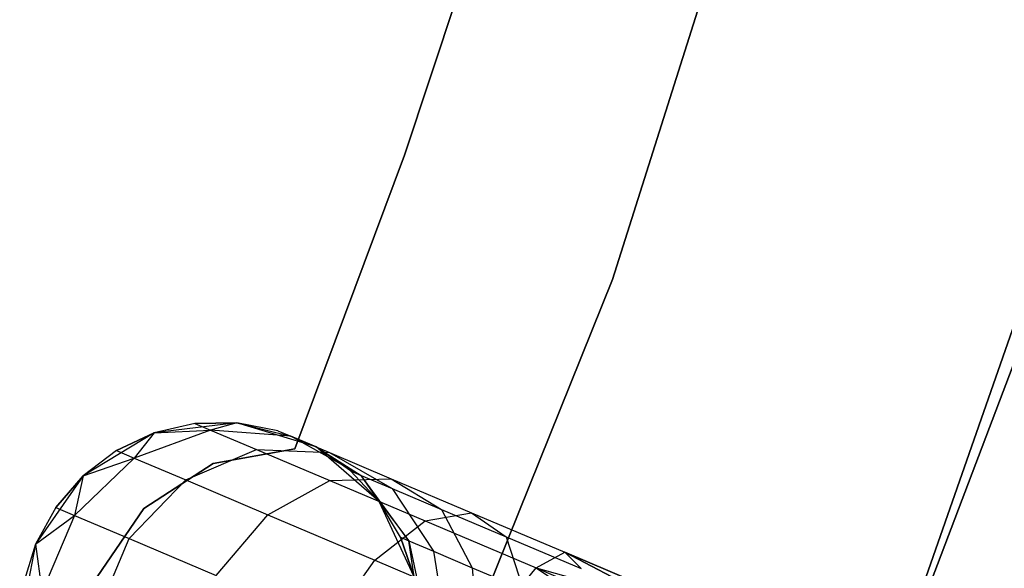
# Model space of a CAD drawing. Extents: x -189 to 189, y -189 to 189.
# Tile 397 of 591: x 37 to 41.93, y -15.8 to -13.06. Entities that reach past the tile are written whole.
import ezdxf

# ---------------------------------------------------------------- set-up
doc = ezdxf.new("R2010")
doc.units = 0
doc.header["$LTSCALE"] = 25.4
doc.layers.get('0').update_dxf_attribs({"linetype": 'CONTINUOUS'})

# ---------------------------------------------------------------- blocks, each defined once
blk = doc.blocks.new('CAMELEON-KENAI-C-12244_STL')
at = {"color": 0}
for p, q in [((40.948, -11.2546, -1), (39.9668, -14.3549, -1)), ((39.9668, -14.3549, -8.5), (40.948, -11.2546, -8.5)), ((39.9668, -14.3549, -8.5), (40.948, -11.2546, -8.5)), ((40.948, -11.2546, -1), (39.9668, -14.3549, -1)), ((39.4195, -12.2458, -2), (38.9263, -13.7333, -2)), ((38.9263, -13.7333, -4), (39.4195, -12.2458, -4)), ((38.9263, -13.7333, -4), (39.4195, -12.2458, -4)), ((39.4195, -12.2458, -2), (38.9263, -13.7333, -2)), ((41.3928, -16.2455, -1), (42.4907, -13.108, -1)), ((42.4907, -13.108, -8.5), (41.3928, -16.2455, -8.5)), ((41.3928, -16.2455, -1), (42.4907, -13.108, -1)), ((42.4907, -13.108, -8.5), (41.3928, -16.2455, -8.5)), ((38.9263, -13.7333, -2), (38.377, -15.2011, -2)), ((38.377, -15.2011, -4), (38.9263, -13.7333, -4)), ((38.377, -15.2011, -4), (38.9263, -13.7333, -4)), ((38.9263, -13.7333, -2), (38.377, -15.2011, -2)), ((38.9263, -13.7333, -2), (38.9263, -13.7333, -4)), ((38.9263, -13.7333, -2), (38.9263, -13.7333, -4)), ((41.0072, -17.3245, -1), (42.1868, -14.2128, -1)), ((42.1868, -14.2128), (41.0072, -17.3245)), ((41.0072, -17.3245, -1), (42.1868, -14.2128, -1)), ((42.1868, -14.2128), (41.0072, -17.3245)), ((39.9668, -14.3549, -1), (38.7512, -17.3711, -1)), ((38.7512, -17.3711, -8.5), (39.9668, -14.3549, -8.5)), ((38.7512, -17.3711, -8.5), (39.9668, -14.3549, -8.5)), ((39.9668, -14.3549, -1), (38.7512, -17.3711, -1)), ((39.9668, -14.3549, -8.5), (39.9668, -14.3549, -1)), ((39.9668, -14.3549, -8.5), (39.9668, -14.3549, -1)), ((38.0865, -15.0707, -2), (37.6738, -15.1218, -2)), ((38.0865, -15.0707, -2), (37.6738, -15.1218, -2)), ((37.8774, -15.0746, -7.5), (37.6738, -15.1218, -2)), ((37.8774, -15.0746, -7.5), (37.6738, -15.1218, -7.5)), ((37.8774, -15.0746, -7.5), (37.6738, -15.1218, -2)), ((37.8774, -15.0746, -7.5), (37.6738, -15.1218, -7.5)), ((38.0865, -15.0707, -7.5), (37.8774, -15.0746, -7.5)), ((37.8774, -15.0746, -7.5), (38.0865, -15.0707, -2)), ((37.8774, -15.0746, -7.5), (38.0865, -15.0707, -2)), ((38.0865, -15.0707, -7.5), (37.8774, -15.0746, -7.5)), ((37.8774, -15.0746, -7.5), (37.9559, -15.1078, -8.147)), ((37.8774, -15.0746, -7.5), (37.9559, -15.1078, -8.147)), ((38.0865, -15.0707, -7.5), (37.9559, -15.1078, -8.147)), ((38.0865, -15.0707, -7.5), (37.9559, -15.1078, -8.147)), ((38.4842, -15.1919, -2), (38.0865, -15.0707, -2)), ((38.2917, -15.1104, -7.5), (38.0865, -15.0707, -2)), ((38.4842, -15.1919, -2), (38.0865, -15.0707, -2)), ((38.2917, -15.1104, -7.5), (38.0865, -15.0707, -7.5)), ((38.0865, -15.0707, -7.5), (38.0865, -15.0707, -2)), ((38.2917, -15.1104, -7.5), (38.0865, -15.0707, -2)), ((38.0865, -15.0707, -7.5), (38.0865, -15.0707, -2)), ((38.0865, -15.0707, -7.5), (38.3578, -15.1383, -8.0447)), ((38.2917, -15.1104, -7.5), (38.0865, -15.0707, -7.5)), ((38.0865, -15.0707, -7.5), (38.3578, -15.1383, -8.0447)), ((37.6738, -15.1218, -2), (37.3176, -15.3363, -2)), ((37.6738, -15.1218, -2), (37.3176, -15.3363, -2)), ((37.6738, -15.1218, -7.5), (37.4844, -15.2103, -7.5)), ((37.4844, -15.2103, -7.5), (37.6738, -15.1218, -2)), ((37.4844, -15.2103, -7.5), (37.6738, -15.1218, -2)), ((37.6738, -15.1218, -7.5), (37.4844, -15.2103, -7.5)), ((37.9559, -15.1078, -8.147), (37.5726, -15.2476, -8.227)), ((37.9559, -15.1078, -8.147), (37.5726, -15.2476, -8.227)), ((37.6738, -15.1218, -7.5), (37.5726, -15.2476, -8.227)), ((37.6738, -15.1218, -7.5), (37.5726, -15.2476, -8.227)), ((37.6738, -15.1218, -7.5), (37.9559, -15.1078, -8.147)), ((37.6738, -15.1218, -7.5), (37.9559, -15.1078, -8.147)), ((37.6738, -15.1218, -7.5), (37.6738, -15.1218, -2)), ((37.6738, -15.1218, -7.5), (37.6738, -15.1218, -2)), ((38.3578, -15.1383, -8.0447), (37.9559, -15.1078, -8.147)), ((37.9559, -15.1078, -8.147), (38.1859, -15.2051, -8.75)), ((37.9559, -15.1078, -8.147), (38.1859, -15.2051, -8.75)), ((38.3578, -15.1383, -8.0447), (37.9559, -15.1078, -8.147)), ((38.2917, -15.1104, -7.5), (38.3578, -15.1383, -8.0447)), ((38.2917, -15.1104, -7.5), (38.4842, -15.1919, -2)), ((38.2917, -15.1104, -7.5), (38.4842, -15.1919, -2)), ((38.2917, -15.1104, -7.5), (38.3578, -15.1383, -8.0447)), ((38.4842, -15.1919, -7.5), (38.3578, -15.1383, -8.0447)), ((38.4842, -15.1919, -7.5), (38.3578, -15.1383, -8.0447)), ((38.7087, -15.334, -7.9377), (38.3578, -15.1383, -8.0447)), ((38.3578, -15.1383, -8.0447), (38.5514, -15.2203, -8.5523)), ((38.3578, -15.1383, -8.0447), (38.5514, -15.2203, -8.5523)), ((38.7087, -15.334, -7.9377), (38.3578, -15.1383, -8.0447)), ((37.4844, -15.2103, -7.5), (37.3176, -15.3363, -2)), ((37.4844, -15.2103, -7.5), (37.3176, -15.3363, -7.5)), ((37.4844, -15.2103, -7.5), (37.3176, -15.3363, -2)), ((37.4844, -15.2103, -7.5), (37.3176, -15.3363, -7.5)), ((37.4844, -15.2103, -7.5), (37.5726, -15.2476, -8.227)), ((37.4844, -15.2103, -7.5), (37.5726, -15.2476, -8.227)), ((37.831, -15.357, -8.9045), (38.1859, -15.2051, -8.75)), ((37.831, -15.357, -8.9045), (38.1859, -15.2051, -8.75)), ((38.377, -15.2011, -2), (37.9692, -15.274, -2)), ((37.9692, -15.274, -4), (38.377, -15.2011, -4)), ((37.9692, -15.274, -4), (38.377, -15.2011, -4)), ((38.377, -15.2011, -2), (37.9692, -15.274, -2)), ((38.1859, -15.2051, -8.75), (38.5518, -15.36, -9.2678)), ((38.1859, -15.2051, -8.75), (38.5518, -15.36, -9.2678)), ((38.1859, -15.2051, -8.75), (38.5514, -15.2203, -8.5523)), ((38.1859, -15.2051, -8.75), (38.5514, -15.2203, -8.5523)), ((38.377, -15.2011, -2), (38.377, -15.2011, -4)), ((38.377, -15.2011, -2), (38.377, -15.2011, -4)), ((38.7983, -15.4643, -2), (38.4842, -15.1919, -2)), ((38.6556, -15.3116, -7.5), (38.4842, -15.1919, -2)), ((38.7983, -15.4643, -2), (38.4842, -15.1919, -2)), ((38.6556, -15.3116, -7.5), (38.4842, -15.1919, -7.5)), ((38.4842, -15.1919, -7.5), (38.4842, -15.1919, -2)), ((38.6556, -15.3116, -7.5), (38.4842, -15.1919, -2)), ((38.4842, -15.1919, -7.5), (38.4842, -15.1919, -2)), ((38.4842, -15.1919, -7.5), (38.7087, -15.334, -7.9377)), ((38.6556, -15.3116, -7.5), (38.4842, -15.1919, -7.5)), ((38.4842, -15.1919, -7.5), (38.7087, -15.334, -7.9377)), ((38.5514, -15.2203, -8.5523), (38.8594, -15.3506, -8.9881)), ((38.5514, -15.2203, -8.5523), (38.8594, -15.3506, -8.9881)), ((38.5514, -15.2203, -8.5523), (38.8642, -15.3999, -8.3455)), ((38.5514, -15.2203, -8.5523), (38.8642, -15.3999, -8.3455)), ((37.5726, -15.2476, -8.227), (37.274, -15.5338, -8.2708)), ((37.5726, -15.2476, -8.227), (37.274, -15.5338, -8.2708)), ((37.3176, -15.3363, -7.5), (37.5726, -15.2476, -8.227)), ((37.3176, -15.3363, -7.5), (37.5726, -15.2476, -8.227)), ((37.5726, -15.2476, -8.227), (37.831, -15.357, -8.9045)), ((37.5726, -15.2476, -8.227), (37.831, -15.357, -8.9045)), ((37.9692, -15.274, -2), (37.6213, -15.4991, -2)), ((37.6213, -15.4991, -4), (37.9692, -15.274, -4)), ((37.6213, -15.4991, -4), (37.9692, -15.274, -4)), ((37.9692, -15.274, -2), (37.6213, -15.4991, -2)), ((37.9692, -15.274, -2), (37.9692, -15.274, -4)), ((37.9692, -15.274, -2), (37.9692, -15.274, -4)), ((38.7983, -15.4643, -7.5), (38.6556, -15.3116, -7.5)), ((38.6556, -15.3116, -7.5), (38.7983, -15.4643, -2)), ((38.6556, -15.3116, -7.5), (38.7983, -15.4643, -2)), ((38.6556, -15.3116, -7.5), (38.7087, -15.334, -7.9377)), ((38.6556, -15.3116, -7.5), (38.7087, -15.334, -7.9377)), ((38.7983, -15.4643, -7.5), (38.6556, -15.3116, -7.5)), ((37.3176, -15.3363, -2), (37.0794, -15.6772, -2)), ((37.3176, -15.3363, -2), (37.0794, -15.6772, -2)), ((37.3176, -15.3363, -7.5), (37.1806, -15.4942, -7.5)), ((37.1806, -15.4942, -7.5), (37.3176, -15.3363, -2)), ((37.1806, -15.4942, -7.5), (37.3176, -15.3363, -2)), ((37.3176, -15.3363, -7.5), (37.1806, -15.4942, -7.5)), ((37.3176, -15.3363, -7.5), (37.274, -15.5338, -8.2708)), ((37.3176, -15.3363, -7.5), (37.274, -15.5338, -8.2708)), ((37.3176, -15.3363, -7.5), (37.3176, -15.3363, -2)), ((37.3176, -15.3363, -7.5), (37.3176, -15.3363, -2)), ((37.548, -15.6498, -8.9891), (37.831, -15.357, -8.9045)), ((37.548, -15.6498, -8.9891), (37.831, -15.357, -8.9045)), ((37.831, -15.357, -8.9045), (38.2421, -15.531, -9.4863)), ((37.831, -15.357, -8.9045), (38.2421, -15.531, -9.4863)), ((38.2421, -15.531, -9.4863), (38.5518, -15.36, -9.2678)), ((38.2421, -15.531, -9.4863), (38.5518, -15.36, -9.2678)), ((38.5518, -15.36, -9.2678), (38.8594, -15.3506, -8.9881)), ((38.5518, -15.36, -9.2678), (38.8594, -15.3506, -8.9881)), ((38.5518, -15.36, -9.2678), (39.0286, -15.5618, -9.6651)), ((38.5518, -15.36, -9.2678), (39.0286, -15.5618, -9.6651)), ((38.7983, -15.4643, -7.5), (38.7087, -15.334, -7.9377)), ((38.7983, -15.4643, -7.5), (38.7087, -15.334, -7.9377)), ((38.948, -15.6611, -7.8445), (38.7087, -15.334, -7.9377)), ((38.7087, -15.334, -7.9377), (38.8642, -15.3999, -8.3455)), ((38.7087, -15.334, -7.9377), (38.8642, -15.3999, -8.3455)), ((38.948, -15.6611, -7.8445), (38.7087, -15.334, -7.9377)), ((38.8594, -15.3506, -8.9881), (39.2608, -15.5205, -9.3226)), ((38.8594, -15.3506, -8.9881), (39.2608, -15.5205, -9.3226)), ((38.8594, -15.3506, -8.9881), (39.1117, -15.5046, -8.6957)), ((38.8594, -15.3506, -8.9881), (39.1117, -15.5046, -8.6957)), ((38.8642, -15.3999, -8.3455), (39.1117, -15.5046, -8.6957)), ((38.8642, -15.3999, -8.3455), (39.1117, -15.5046, -8.6957)), ((38.8642, -15.3999, -8.3455), (39.0704, -15.7129, -8.1654)), ((38.8642, -15.3999, -8.3455), (39.0704, -15.7129, -8.1654)), ((38.9745, -15.841, -2), (38.7983, -15.4643, -2)), ((38.9062, -15.6434, -7.5), (38.7983, -15.4643, -2)), ((38.9745, -15.841, -2), (38.7983, -15.4643, -2)), ((38.9062, -15.6434, -7.5), (38.7983, -15.4643, -7.5)), ((38.7983, -15.4643, -7.5), (38.7983, -15.4643, -2)), ((38.9062, -15.6434, -7.5), (38.7983, -15.4643, -2)), ((38.7983, -15.4643, -7.5), (38.7983, -15.4643, -2)), ((38.7983, -15.4643, -7.5), (38.948, -15.6611, -7.8445)), ((38.9062, -15.6434, -7.5), (38.7983, -15.4643, -7.5)), ((38.7983, -15.4643, -7.5), (38.948, -15.6611, -7.8445)), ((37.1806, -15.4942, -7.5), (37.0794, -15.6772, -2)), ((37.1806, -15.4942, -7.5), (37.0794, -15.6772, -2)), ((37.1806, -15.4942, -7.5), (37.0794, -15.6772, -7.5)), ((37.1806, -15.4942, -7.5), (37.0794, -15.6772, -7.5)), ((37.1806, -15.4942, -7.5), (37.274, -15.5338, -8.2708)), ((37.1806, -15.4942, -7.5), (37.274, -15.5338, -8.2708)), ((37.6213, -15.4991, -2), (37.3876, -15.8412, -2)), ((37.3876, -15.8412, -4), (37.6213, -15.4991, -4)), ((37.3876, -15.8412, -4), (37.6213, -15.4991, -4)), ((37.6213, -15.4991, -2), (37.3876, -15.8412, -2)), ((37.6213, -15.4991, -2), (37.6213, -15.4991, -4)), ((37.6213, -15.4991, -2), (37.6213, -15.4991, -4)), ((39.1117, -15.5046, -8.6957), (39.4342, -15.6411, -8.9644)), ((39.1117, -15.5046, -8.6957), (39.4342, -15.6411, -8.9644)), ((39.1117, -15.5046, -8.6957), (39.2652, -15.7954, -8.4411)), ((39.1117, -15.5046, -8.6957), (39.2652, -15.7954, -8.4411)), ((37.0794, -15.6772, -7.5), (37.274, -15.5338, -8.2708)), ((37.0794, -15.6772, -7.5), (37.274, -15.5338, -8.2708)), ((37.274, -15.5338, -8.2708), (37.112, -15.9167, -8.2708)), ((37.274, -15.5338, -8.2708), (37.112, -15.9167, -8.2708)), ((37.274, -15.5338, -8.2708), (37.548, -15.6498, -8.9891)), ((37.274, -15.5338, -8.2708), (37.548, -15.6498, -8.9891)), ((37.9839, -15.8342, -9.6059), (38.2421, -15.531, -9.4863)), ((37.9839, -15.8342, -9.6059), (38.2421, -15.531, -9.4863)), ((38.2421, -15.531, -9.4863), (38.7778, -15.7578, -9.9327)), ((38.2421, -15.531, -9.4863), (38.7778, -15.7578, -9.9327)), ((38.7778, -15.7578, -9.9327), (39.0286, -15.5618, -9.6651)), ((38.7778, -15.7578, -9.9327), (39.0286, -15.5618, -9.6651)), ((39.0286, -15.5618, -9.6651), (39.2608, -15.5205, -9.3226)), ((39.0286, -15.5618, -9.6651), (39.2608, -15.5205, -9.3226)), ((39.0286, -15.5618, -9.6651), (39.5838, -15.7968, -9.9148)), ((39.0286, -15.5618, -9.6651), (39.5838, -15.7968, -9.9148)), ((39.2608, -15.5205, -9.3226), (39.7282, -15.7184, -9.5328)), ((39.2608, -15.5205, -9.3226), (39.7282, -15.7184, -9.5328)), ((39.2608, -15.5205, -9.3226), (39.4342, -15.6411, -8.9644)), ((39.2608, -15.5205, -9.3226), (39.4342, -15.6411, -8.9644)), ((37.3859, -16.0327, -8.9891), (37.548, -15.6498, -8.9891)), ((37.3859, -16.0327, -8.9891), (37.548, -15.6498, -8.9891)), ((37.548, -15.6498, -8.9891), (37.9839, -15.8342, -9.6059)), ((37.548, -15.6498, -8.9891), (37.9839, -15.8342, -9.6059)), ((38.9745, -15.841, -7.5), (38.9062, -15.6434, -7.5)), ((38.9062, -15.6434, -7.5), (38.9745, -15.841, -2)), ((38.9062, -15.6434, -7.5), (38.9745, -15.841, -2)), ((38.9062, -15.6434, -7.5), (38.948, -15.6611, -7.8445)), ((38.9062, -15.6434, -7.5), (38.948, -15.6611, -7.8445)), ((38.9745, -15.841, -7.5), (38.9062, -15.6434, -7.5)), ((38.948, -15.6611, -7.8445), (39.0704, -15.7129, -8.1654)), ((38.948, -15.6611, -7.8445), (39.0704, -15.7129, -8.1654)), ((38.948, -15.6611, -7.8445), (39.0343, -16.0629, -7.7812)), ((38.9745, -15.841, -7.5), (38.948, -15.6611, -7.8445)), ((38.9745, -15.841, -7.5), (38.948, -15.6611, -7.8445)), ((38.948, -15.6611, -7.8445), (39.0343, -16.0629, -7.7812)), ((39.4342, -15.6411, -8.9644), (39.8098, -15.8001, -9.1334)), ((39.4342, -15.6411, -8.9644), (39.8098, -15.8001, -9.1334)), ((39.4342, -15.6411, -8.9644), (39.519, -15.9028, -8.6526)), ((39.4342, -15.6411, -8.9644), (39.519, -15.9028, -8.6526)), ((37.0794, -15.6772, -2), (37.0005, -16.0855, -2)), ((37.0794, -15.6772, -2), (37.0005, -16.0855, -2)), ((37.0794, -15.6772, -2), (37.0185, -15.8772, -7.5)), ((37.0794, -15.6772, -7.5), (37.0185, -15.8772, -7.5)), ((37.0794, -15.6772, -2), (37.0185, -15.8772, -7.5)), ((37.0794, -15.6772, -7.5), (37.0185, -15.8772, -7.5)), ((37.0794, -15.6772, -7.5), (37.0794, -15.6772, -2)), ((37.0794, -15.6772, -7.5), (37.0794, -15.6772, -2)), ((37.0794, -15.6772, -7.5), (37.112, -15.9167, -8.2708)), ((37.0794, -15.6772, -7.5), (37.112, -15.9167, -8.2708)), ((39.0704, -15.7129, -8.1654), (39.2652, -15.7954, -8.4411)), ((39.0704, -15.7129, -8.1654), (39.2652, -15.7954, -8.4411)), ((39.0704, -15.7129, -8.1654), (39.1342, -16.1052, -8.0432)), ((39.0704, -15.7129, -8.1654), (39.1342, -16.1052, -8.0432)), ((38.5519, -16.0747, -10.0792), (38.7778, -15.7578, -9.9327)), ((38.5519, -16.0747, -10.0792), (38.7778, -15.7578, -9.9327)), ((38.7778, -15.7578, -9.9327), (39.4017, -16.0219, -10.2133)), ((38.7778, -15.7578, -9.9327), (39.4017, -16.0219, -10.2133)), ((39.5838, -15.7968, -9.9148), (39.7282, -15.7184, -9.5328)), ((39.5838, -15.7968, -9.9148), (39.7282, -15.7184, -9.5328)), ((39.7282, -15.7184, -9.5328), (40.2128, -15.9707, -9.809)), ((39.7282, -15.7184, -9.5328), (40.2128, -15.9707, -9.809)), ((39.7282, -15.7184, -9.5328), (40.2298, -15.9307, -9.6045)), ((40.2128, -15.9707, -9.191), (39.7282, -15.7184, -9.5328)), ((39.7282, -15.7184, -9.5328), (39.8098, -15.8001, -9.1334)), ((40.2128, -15.9707, -9.191), (39.7282, -15.7184, -9.5328)), ((40.2298, -15.9307, -9.3955), (39.7282, -15.7184, -9.5328)), ((40.2298, -15.9307, -9.3955), (39.7282, -15.7184, -9.5328)), ((39.7282, -15.7184, -9.5328), (40.2298, -15.9307, -9.6045)), ((39.7282, -15.7184, -9.5328), (39.8098, -15.8001, -9.1334)), ((39.2652, -15.7954, -8.4411), (39.519, -15.9028, -8.6526)), ((39.2652, -15.7954, -8.4411), (39.519, -15.9028, -8.6526)), ((39.2652, -15.7954, -8.4411), (39.2932, -16.1725, -8.2682)), ((39.2652, -15.7954, -8.4411), (39.2932, -16.1725, -8.2682)), ((39.4017, -16.0219, -10.2133), (39.5838, -15.7968, -9.9148)), ((39.4017, -16.0219, -10.2133), (39.5838, -15.7968, -9.9148)), ((39.5838, -15.7968, -9.9148), (40.1318, -16.1622, -10.1691)), ((39.5838, -15.7968, -9.9148), (40.1318, -16.1622, -10.1691)), ((39.5838, -15.7968, -9.9148), (40.1797, -16.049, -10)), ((39.5838, -15.7968, -9.9148), (40.1797, -16.049, -10)), ((39.5838, -15.7968, -9.9148), (40.2128, -15.9707, -9.809)), ((39.5838, -15.7968, -9.9148), (40.2128, -15.9707, -9.809))]:
    blk.add_line(p, q, dxfattribs=at)

msp = doc.modelspace()

# ---------------------------------------------------------------- block references
at = {"color": 0}
msp.add_blockref('CAMELEON-KENAI-C-12244_STL', (0, 0), dxfattribs=at)

doc.saveas('drawing.dxf')
